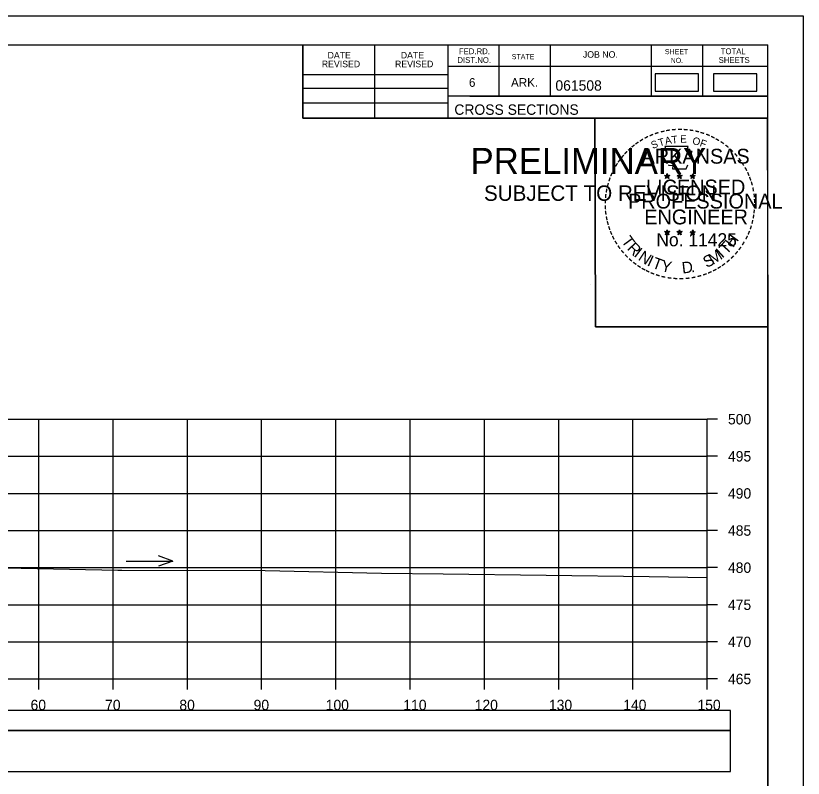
# Model space of a CAD drawing. Extents: x 1371057 to 1372761, y 380005 to 390517.
# Drawn here: x 1371617.8 to 1371723.8, y 380755.7 to 380858.4 of the extents above; entities that cross this region are included whole.
import ezdxf

# ---------------------------------------------------------------- set-up
doc = ezdxf.new("R2010")
doc.units = 0
for name, color, linetype in [('R_Axis', 7, 'Continuous'), ('R_Axis Annot', 7, 'Continuous'), ('R_Border', 7, 'Continuous'), ('R_Border PE', 7, 'Continuous'), ('R_Border Prem', 7, 'Continuous'), ('R_Detour', 7, 'Continuous'), ('R_Dimension', 7, 'Continuous'), ('R_Exist Surface', 7, 'Continuous'), ('R_Grid', 7, 'Continuous'), ('R_No Plot', 7, 'Continuous'), ('R_Water Annot', 7, 'Continuous')]:
    doc.layers.add(name, color=color, linetype=linetype)

msp = doc.modelspace()

# ---------------------------------------------------------------- linework, layer by layer
at = {"layer": 'R_Axis'}
for p, q in [((1371710.87, 380769.07), (1371710.87, 380804.07)), ((1371712.27, 380804.07), (1371710.87, 380804.07)), ((1371712.27, 380799.07), (1371710.87, 380799.07)), ((1371712.27, 380794.07), (1371710.87, 380794.07)), ((1371712.27, 380789.07), (1371710.87, 380789.07)), ((1371712.27, 380784.07), (1371710.87, 380784.07)), ((1371712.27, 380779.07), (1371710.87, 380779.07)), ((1371712.27, 380774.07), (1371710.87, 380774.07)), ((1371410.87, 380769.07), (1371710.87, 380769.07)), ((1371620.87, 380767.67), (1371620.87, 380769.07)), ((1371630.87, 380767.67), (1371630.87, 380769.07)), ((1371640.87, 380767.67), (1371640.87, 380769.07)), ((1371650.87, 380767.67), (1371650.87, 380769.07)), ((1371660.87, 380767.67), (1371660.87, 380769.07)), ((1371670.87, 380767.67), (1371670.87, 380769.07)), ((1371680.87, 380767.67), (1371680.87, 380769.07)), ((1371690.87, 380767.67), (1371690.87, 380769.07)), ((1371700.87, 380767.67), (1371700.87, 380769.07)), ((1371710.87, 380767.67), (1371710.87, 380769.07)), ((1371712.27, 380769.07), (1371710.87, 380769.07))]:
    msp.add_line(p, q, dxfattribs=at)
at = {"layer": 'R_Border'}
for p, q in [((1371402.87, 380854.53), (1371719.05, 380854.53)), ((1371656.41, 380844.65), (1371656.41, 380854.53)), ((1371666.09, 380844.65), (1371666.09, 380854.53)), ((1371675.95, 380854.53), (1371675.95, 380844.65)), ((1371682.79, 380854.53), (1371682.79, 380847.59)), ((1371689.73, 380854.53), (1371689.73, 380847.59)), ((1371703.31, 380854.53), (1371703.31, 380847.59)), ((1371710.25, 380854.53), (1371710.25, 380847.59)), ((1371719.05, 380649.07), (1371719.05, 380854.53)), ((1371719.05, 380851.59), (1371675.95, 380851.59)), ((1371719.05, 380851.61), (1371719.05, 380851.61)), ((1371656.41, 380850.51), (1371675.95, 380850.51)), ((1371656.41, 380848.65), (1371675.95, 380848.65)), ((1371719.05, 380847.59), (1371675.95, 380847.59)), ((1371678.91, 380847.59), (1371719.05, 380847.59)), ((1371656.41, 380846.71), (1371675.95, 380846.71)), ((1371719.05, 380844.65), (1371656.41, 380844.65))]:
    msp.add_line(p, q, dxfattribs=at)
at = {"layer": 'R_Border PE'}
for p, q in [((1371705.49, 380837.16), (1371705.45, 380836.91)), ((1371705.49, 380836.8), (1371705.49, 380837.16)), ((1371705.49, 380837.16), (1371705.54, 380836.91)), ((1371707.16, 380837.16), (1371707.12, 380836.91)), ((1371707.16, 380836.8), (1371707.16, 380837.16)), ((1371707.16, 380837.16), (1371707.21, 380836.91)), ((1371708.92, 380837.15), (1371708.88, 380836.9)), ((1371708.92, 380836.79), (1371708.92, 380837.15)), ((1371708.92, 380837.15), (1371708.97, 380836.9)), ((1371705.14, 380836.91), (1371705.49, 380836.8)), ((1371705.14, 380836.91), (1371705.39, 380836.86)), ((1371705.14, 380836.91), (1371705.37, 380836.79)), ((1371705.27, 380836.5), (1371705.49, 380836.8)), ((1371705.27, 380836.5), (1371705.4, 380836.74)), ((1371705.27, 380836.5), (1371705.48, 380836.72)), ((1371705.7, 380836.5), (1371705.48, 380836.71)), ((1371705.83, 380836.91), (1371705.49, 380836.8)), ((1371705.7, 380836.5), (1371705.49, 380836.8)), ((1371705.83, 380836.91), (1371705.55, 380836.86)), ((1371705.7, 380836.5), (1371705.56, 380836.79)), ((1371705.83, 380836.91), (1371705.63, 380836.81)), ((1371706.81, 380836.91), (1371707.16, 380836.8)), ((1371706.81, 380836.91), (1371707.06, 380836.86)), ((1371706.81, 380836.91), (1371707.04, 380836.79)), ((1371706.94, 380836.5), (1371707.16, 380836.8)), ((1371706.94, 380836.5), (1371707.07, 380836.74)), ((1371706.94, 380836.5), (1371707.15, 380836.72)), ((1371707.37, 380836.5), (1371707.15, 380836.71)), ((1371707.5, 380836.91), (1371707.16, 380836.8)), ((1371707.37, 380836.5), (1371707.16, 380836.8)), ((1371707.5, 380836.91), (1371707.22, 380836.86)), ((1371707.37, 380836.5), (1371707.23, 380836.79)), ((1371707.5, 380836.91), (1371707.3, 380836.81)), ((1371708.57, 380836.9), (1371708.92, 380836.79)), ((1371708.57, 380836.9), (1371708.82, 380836.85)), ((1371708.57, 380836.9), (1371708.81, 380836.77)), ((1371708.7, 380836.49), (1371708.92, 380836.79)), ((1371708.7, 380836.49), (1371708.83, 380836.73)), ((1371708.7, 380836.49), (1371708.92, 380836.71)), ((1371709.27, 380836.9), (1371708.92, 380836.79)), ((1371709.13, 380836.49), (1371708.92, 380836.79)), ((1371709.13, 380836.49), (1371708.92, 380836.7)), ((1371709.27, 380836.9), (1371708.98, 380836.85)), ((1371709.13, 380836.49), (1371709, 380836.78)), ((1371709.27, 380836.9), (1371709.06, 380836.79)), ((1371705.48, 380829.59), (1371705.44, 380829.34)), ((1371705.48, 380829.22), (1371705.48, 380829.59)), ((1371705.48, 380829.59), (1371705.53, 380829.34)), ((1371707.15, 380829.59), (1371707.11, 380829.34)), ((1371707.15, 380829.22), (1371707.15, 380829.59)), ((1371707.15, 380829.59), (1371707.2, 380829.34)), ((1371708.92, 380829.58), (1371708.88, 380829.33)), ((1371708.92, 380829.21), (1371708.92, 380829.58)), ((1371708.92, 380829.58), (1371708.97, 380829.33)), ((1371705.13, 380829.34), (1371705.48, 380829.22)), ((1371705.13, 380829.34), (1371705.39, 380829.29)), ((1371705.13, 380829.34), (1371705.37, 380829.21)), ((1371705.27, 380828.93), (1371705.48, 380829.22)), ((1371705.27, 380828.93), (1371705.39, 380829.17)), ((1371705.27, 380828.93), (1371705.48, 380829.14)), ((1371705.83, 380829.34), (1371705.48, 380829.22)), ((1371705.7, 380828.93), (1371705.48, 380829.22)), ((1371705.7, 380828.93), (1371705.48, 380829.14)), ((1371705.83, 380829.34), (1371705.54, 380829.29)), ((1371705.7, 380828.93), (1371705.56, 380829.22)), ((1371705.83, 380829.34), (1371705.63, 380829.23)), ((1371706.8, 380829.34), (1371707.15, 380829.22)), ((1371706.8, 380829.34), (1371707.06, 380829.29)), ((1371706.8, 380829.34), (1371707.04, 380829.21)), ((1371706.94, 380828.93), (1371707.15, 380829.22)), ((1371706.94, 380828.93), (1371707.06, 380829.17)), ((1371706.94, 380828.93), (1371707.15, 380829.14)), ((1371707.5, 380829.34), (1371707.15, 380829.22)), ((1371707.36, 380828.93), (1371707.15, 380829.22)), ((1371707.36, 380828.93), (1371707.15, 380829.14)), ((1371707.5, 380829.34), (1371707.21, 380829.29)), ((1371707.36, 380828.93), (1371707.23, 380829.22)), ((1371707.5, 380829.34), (1371707.29, 380829.23)), ((1371708.57, 380829.33), (1371708.92, 380829.21)), ((1371708.57, 380829.33), (1371708.82, 380829.28)), ((1371708.57, 380829.33), (1371708.81, 380829.2)), ((1371708.7, 380828.92), (1371708.92, 380829.21)), ((1371708.7, 380828.92), (1371708.83, 380829.16)), ((1371708.7, 380828.92), (1371708.92, 380829.13)), ((1371709.27, 380829.33), (1371708.92, 380829.21)), ((1371709.13, 380828.92), (1371708.92, 380829.21)), ((1371709.13, 380828.92), (1371708.92, 380829.13)), ((1371709.27, 380829.33), (1371708.98, 380829.28)), ((1371709.13, 380828.92), (1371708.99, 380829.21)), ((1371709.27, 380829.33), (1371709.06, 380829.22))]:
    msp.add_line(p, q, dxfattribs=at)
for points in [[(1371705.18, 380840.79), (1371705.45, 380839.96)], [(1371708.69, 380839.86), (1371708.83, 380840.15), (1371708.15, 380840.12), (1371708.29, 380840.79), (1371705.18, 380840.79)], [(1371705.67, 380838.36), (1371705.67, 380838.28), (1371706.23, 380838.26), (1371706.18, 380837.78), (1371708.05, 380837.78), (1371708.25, 380838.32)], [(1371705.49, 380837.16), (1371705.7, 380836.5), (1371705.14, 380836.91), (1371705.83, 380836.91), (1371705.27, 380836.5), (1371705.49, 380837.16)], [(1371707.16, 380837.16), (1371707.37, 380836.5), (1371706.81, 380836.91), (1371707.5, 380836.91), (1371706.94, 380836.5), (1371707.16, 380837.16)], [(1371708.92, 380837.15), (1371709.13, 380836.49), (1371708.57, 380836.9), (1371709.27, 380836.9), (1371708.7, 380836.49), (1371708.92, 380837.15)], [(1371705.48, 380829.59), (1371705.7, 380828.93), (1371705.13, 380829.34), (1371705.83, 380829.34), (1371705.27, 380828.93), (1371705.48, 380829.59)], [(1371707.15, 380829.59), (1371707.36, 380828.93), (1371706.8, 380829.34), (1371707.5, 380829.34), (1371706.94, 380828.93), (1371707.15, 380829.59)], [(1371708.92, 380829.58), (1371709.13, 380828.92), (1371708.57, 380829.33), (1371709.27, 380829.33), (1371708.7, 380828.92), (1371708.92, 380829.58)]]:
    msp.add_lwpolyline(points, dxfattribs=at)
for centre, radius in [((1371705.49, 380836.8), 0.172), ((1371707.16, 380836.8), 0.172), ((1371705.49, 380836.8), 0.145), ((1371705.49, 380836.8), 0.116), ((1371705.49, 380836.8), 0.0991), ((1371705.49, 380836.8), 0.0747), ((1371705.49, 380836.8), 0.0495), ((1371705.49, 380836.8), 0.0296), ((1371707.16, 380836.8), 0.145), ((1371707.16, 380836.8), 0.116), ((1371707.16, 380836.8), 0.0991), ((1371707.16, 380836.8), 0.0747), ((1371707.16, 380836.8), 0.0495), ((1371707.16, 380836.8), 0.0296), ((1371708.92, 380836.78), 0.172), ((1371708.92, 380836.78), 0.145), ((1371708.92, 380836.78), 0.116), ((1371708.92, 380836.78), 0.0991), ((1371708.92, 380836.78), 0.0747), ((1371708.92, 380836.78), 0.0495), ((1371708.92, 380836.78), 0.0296), ((1371705.48, 380829.22), 0.172), ((1371705.48, 380829.22), 0.145), ((1371705.48, 380829.22), 0.116), ((1371705.48, 380829.22), 0.0991), ((1371705.48, 380829.22), 0.0747), ((1371705.48, 380829.22), 0.0495), ((1371705.48, 380829.22), 0.0296), ((1371707.15, 380829.22), 0.172), ((1371707.15, 380829.22), 0.145), ((1371707.15, 380829.22), 0.116), ((1371707.15, 380829.22), 0.0991), ((1371707.15, 380829.22), 0.0747), ((1371707.15, 380829.22), 0.0495), ((1371707.15, 380829.22), 0.0296), ((1371708.92, 380829.21), 0.172), ((1371708.92, 380829.21), 0.145), ((1371708.92, 380829.21), 0.116), ((1371708.92, 380829.21), 0.0991), ((1371708.92, 380829.21), 0.0747), ((1371708.92, 380829.21), 0.0495), ((1371708.92, 380829.21), 0.0296)]:
    msp.add_circle(centre, radius, dxfattribs=at)
at = {"layer": 'R_Detour'}
msp.add_lwpolyline([(1371407.72, 380762.12), (1371714.03, 380762.12), (1371714.03, 380764.83), (1371407.72, 380764.83)], close=True, dxfattribs=at)
at = {"layer": 'R_Dimension'}
for points in [[(1371703.87, 380848.28), (1371709.7, 380848.28), (1371709.7, 380850.59), (1371703.87, 380850.59)], [(1371711.74, 380848.28), (1371717.57, 380848.28), (1371717.57, 380850.59), (1371711.74, 380850.59)], [(1371407.72, 380756.6), (1371714.03, 380756.6), (1371714.03, 380762.12), (1371407.72, 380762.12)]]:
    msp.add_lwpolyline(points, close=True, dxfattribs=at)
at = {"layer": 'R_Exist Surface'}
msp.add_lwpolyline([(1371611.93, 380784.15), (1371631.49, 380783.74), (1371631.76, 380783.73), (1371632.05, 380783.73), (1371651.35, 380783.67), (1371667.02, 380783.31), (1371675.33, 380783.22), (1371703.07, 380782.87), (1371710.87, 380782.75)], dxfattribs=at)
at = {"layer": 'R_Grid'}
for p, q in [((1371410.87, 380804.07), (1371710.87, 380804.07)), ((1371620.87, 380769.07), (1371620.87, 380804.07)), ((1371630.87, 380769.07), (1371630.87, 380804.07)), ((1371640.87, 380769.07), (1371640.87, 380804.07)), ((1371650.87, 380769.07), (1371650.87, 380804.07)), ((1371660.87, 380769.07), (1371660.87, 380804.07)), ((1371670.87, 380769.07), (1371670.87, 380804.07)), ((1371680.87, 380769.07), (1371680.87, 380804.07)), ((1371690.87, 380769.07), (1371690.87, 380804.07)), ((1371700.87, 380769.07), (1371700.87, 380804.07)), ((1371710.87, 380769.07), (1371710.87, 380804.07)), ((1371410.87, 380799.07), (1371710.87, 380799.07)), ((1371410.87, 380794.07), (1371710.87, 380794.07)), ((1371410.87, 380789.07), (1371710.87, 380789.07)), ((1371410.87, 380784.07), (1371710.87, 380784.07)), ((1371410.87, 380779.07), (1371710.87, 380779.07)), ((1371410.87, 380774.07), (1371710.87, 380774.07)), ((1371410.87, 380769.07), (1371710.87, 380769.07))]:
    msp.add_line(p, q, dxfattribs=at)
at = {"layer": 'R_No Plot'}
for p, q in [((1371390.47, 380858.43), (1371723.8, 380858.43)), ((1371695.09, 380822.2), (1371695.09, 380822.2))]:
    msp.add_line(p, q, dxfattribs=at)
for points in [[(1371390.46, 380858.43), (1371723.8, 380858.43), (1371723.8, 380645.09), (1371390.46, 380645.09)], [(1371636.79, 380854.53), (1371656.41, 380854.53), (1371656.41, 380844.65), (1371672.52, 380844.65), (1371695.72, 380844.65), (1371695.84, 380816.5), (1371719.05, 380816.5), (1371719.05, 380649.07), (1371402.87, 380649.07), (1371402.87, 380854.53)], [(1371695.72, 380844.65), (1371718.93, 380844.65), (1371719.05, 380816.5), (1371695.84, 380816.5)]]:
    msp.add_lwpolyline(points, close=True, dxfattribs=at)
at = {"layer": 'R_Water Annot'}
for p, q in [((1371638.89, 380784.96), (1371636.97, 380785.66)), ((1371632.61, 380784.96), (1371638.89, 380784.96)), ((1371638.89, 380784.96), (1371636.97, 380784.26))]:
    msp.add_line(p, q, dxfattribs=at)

# ---------------------------------------------------------------- texts
at = {"layer": 'R_Axis Annot'}
for s, p in [('500', (1371713.67, 380803.37)), ('495', (1371713.67, 380798.37)), ('490', (1371713.67, 380793.37)), ('485', (1371713.67, 380788.37)), ('480', (1371713.67, 380783.37)), ('475', (1371713.67, 380778.37)), ('470', (1371713.67, 380773.37)), ('465', (1371713.67, 380768.37)), ('60', (1371619.75, 380764.87)), ('70', (1371629.79, 380764.87)), ('80', (1371639.79, 380764.87)), ('90', (1371649.79, 380764.87)), ('100', (1371659.5, 380764.87)), ('110', (1371669.95, 380764.87)), ('120', (1371679.56, 380764.87)), ('130', (1371689.56, 380764.87)), ('140', (1371699.56, 380764.87)), ('150', (1371709.56, 380764.87))]:
    msp.add_text(s, height=1.4, dxfattribs=at).set_placement(p)
at = {"layer": 'R_Border'}
for s, height, p in [('FED.RD.', 0.782, (1371677.43, 380853.25)), ('SHEET', 0.684, (1371705.17, 380853.25)), ('TOTAL', 0.782, (1371712.69, 380853.25)), ('DATE', 0.879, (1371659.75, 380852.67)), ('DATE', 0.879, (1371669.61, 380852.67)), ('STATE', 0.684, (1371684.55, 380852.57)), ('JOB NO.', 0.879, (1371694.13, 380852.77)), ('REVISED', 0.879, (1371658.97, 380851.49)), ('REVISED', 0.879, (1371668.83, 380851.49)), ('DIST.NO.', 0.782, (1371677.23, 380852.07)), ('NO.', 0.684, (1371705.95, 380852.07)), ('SHEETS', 0.782, (1371712.41, 380852.07)), ('6', 1.17, (1371678.79, 380848.85)), ('ARK.', 1.172, (1371684.45, 380848.85)), ('061508', 1.4, (1371690.43, 380848.33)), ('CROSS SECTIONS', 1.4, (1371676.82, 380845.08))]:
    msp.add_text(s, height=height, rotation=360, dxfattribs=at).set_placement(p)
at = {"layer": 'R_Border PE'}
for s, height, rotation, p in [('-', 1.6, 24.3072, (1371703.29, 380841.64)), ('-', 1.6, 19.1761, (1371703.93, 380841.91)), ('-', 1.6, 13.6301, (1371704.68, 380842.15)), ('-', 1.6, 10.2193, (1371705.35, 380842.32)), ('T', 1, 6.0228, (1371706.12, 380841.21)), ('-', 1.6, 5.8968, (1371706.08, 380842.43)), ('-', 1.6, 0.1862, (1371706.86, 380842.5)), ('E', 1, 0.8323, (1371707.23, 380841.32)), ('-', 1.6, 357.743, (1371707.58, 380842.49)), ('-', 1.6, 352.1617, (1371708.32, 380842.43)), ('-', 1.6, 347.2049, (1371709.04, 380842.32)), ('-', 1.6, 342.3362, (1371709.68, 380842.16)), ('-', 1.6, 337.8551, (1371710.41, 380841.94)), ('-', 1.6, 36.2317, (1371701.48, 380840.56)), ('-', 1.6, 34.0636, (1371702.06, 380840.96)), ('-', 1.6, 28.7918, (1371702.66, 380841.33)), ('S', 1, 21.594, (1371703.53, 380840.46)), ('T', 1, 16.4036, (1371704.45, 380840.8)), ('A', 1, 11.2132, (1371705.27, 380841.05)), ('O', 1, 350.4515, (1371708.83, 380841.11)), ('F', 1, 340.0707, (1371709.79, 380840.88)), ('-', 1.6, 334.1211, (1371711.04, 380841.67)), ('-', 1.6, 329.6409, (1371711.62, 380841.38)), ('-', 1.6, 325.8627, (1371712.26, 380841.02)), ('-', 1.6, 48.423, (1371700.13, 380839.29)), ('-', 1.6, 42.9622, (1371700.58, 380839.77)), ('-', 1.6, 38.9507, (1371701.01, 380840.18)), ('ARKANSAS', 2, 360, (1371702.03, 380838.5)), ('-', 1.6, 320.5297, (1371712.87, 380840.6)), ('-', 1.6, 315.5786, (1371713.47, 380840.11)), ('-', 1.6, 54.2325, (1371699.31, 380838.24)), ('-', 1.6, 50.6142, (1371699.72, 380838.8)), ('-', 1.6, 309.8797, (1371714.04, 380839.56)), ('-', 1.6, 306.6522, (1371714.57, 380838.96)), ('-', 1.6, 58.0706, (1371698.99, 380837.71)), ('-', 1.4, 303.6753, (1371715.05, 380838.39)), ('-', 1.6, 299.6684, (1371715.37, 380837.78)), ('-', 1.6, 67.7743, (1371698.41, 380836.48)), ('-', 1.6, 62.8713, (1371698.67, 380837.1)), ('-', 1.6, 294.6628, (1371715.7, 380837.17)), ('-', 1.6, 75.461, (1371698, 380835.14)), ('-', 1.6, 72.3945, (1371698.2, 380835.85)), ('LICENSED', 2, 360, (1371702.63, 380834.35)), ('DWB', 0.01, 360, (1371705.47, 380836.79)), ('DWB', 0.01, 360, (1371707.14, 380836.79)), ('DWB', 0.01, 360, (1371708.91, 380836.78)), ('-', 1.6, 290.5728, (1371715.95, 380836.59)), ('-', 1.6, 285.1233, (1371716.19, 380836.01)), ('-', 1.6, 81.2013, (1371697.87, 380834.43)), ('-', 1.6, 280.5493, (1371716.39, 380835.27)), ('-', 1.6, 85.1863, (1371697.79, 380833.74)), ('PROFESSIONAL', 2, 360, (1371700.21, 380832.45)), ('-', 1.6, 276.5962, (1371716.55, 380834.5)), ('-', 1.6, 94.1959, (1371697.8, 380832.31)), ('-', 1.6, 89.0622, (1371697.77, 380833.04)), ('-', 1.6, 274.3301, (1371716.61, 380833.78)), ('-', 1.6, 269.9407, (1371716.64, 380833.15)), ('-', 1.6, 98.9479, (1371697.87, 380831.64)), ('ENGINEER', 2, 360, (1371702.39, 380830.32)), ('-', 1.6, 263.5172, (1371716.62, 380832.48)), ('-', 1.6, 101.7149, (1371698.01, 380830.91)), ('-', 1.6, 105.4578, (1371698.17, 380830.32)), ('-', 1.6, 255.7626, (1371716.44, 380831.15)), ('-', 1.6, 260.9953, (1371716.55, 380831.83)), ('-', 1.6, 109.0874, (1371698.38, 380829.68)), ('-', 1.6, 252.8681, (1371716.26, 380830.43)), ('-', 1.6, 114.0643, (1371698.64, 380829.09)), ('-', 1.6, 115.7289, (1371698.94, 380828.47)), ('T', 1.54, 306.0406, (1371699.24, 380828.06)), ('No. 11425', 1.757, 360, (1371704.02, 380827.37)), ('DWB', 0.01, 360, (1371705.47, 380829.22)), ('DWB', 0.01, 360, (1371707.14, 380829.22)), ('DWB', 0.01, 360, (1371708.91, 380829.21)), ('H', 1.54, 54.6088, (1371714.36, 380827.1)), ('-', 1.6, 244.6197, (1371715.78, 380829.13)), ('-', 1.6, 247.8887, (1371716.04, 380829.76)), ('-', 1.6, 120.4471, (1371699.3, 380827.88)), ('-', 1.6, 125.8934, (1371699.7, 380827.32)), ('R', 1.54, 314.005, (1371700, 380827.01)), ('T', 1.54, 46.6444, (1371713.47, 380826.16)), ('-', 1.6, 239.0712, (1371715.38, 380828.38)), ('-', 1.6, 130.7181, (1371700.17, 380826.77)), ('I', 1.54, 321.9694, (1371700.9, 380826.08)), ('N', 1.54, 326.5002, (1371701.47, 380825.61)), ('M', 1.54, 32.6563, (1371711.63, 380824.83)), ('I', 1.54, 42.1136, (1371712.91, 380825.68)), ('-', 1.6, 231.2538, (1371714.55, 380827.16)), ('-', 1.6, 233.8452, (1371714.98, 380827.72)), ('-', 1.6, 134.2238, (1371700.68, 380826.23)), ('-', 1.6, 138.9338, (1371701.21, 380825.76)), ('I', 1.54, 335.3603, (1371702.68, 380824.82)), ('T', 1.54, 339.8912, (1371703.34, 380824.5)), ('Y', 1.54, 347.8556, (1371704.56, 380824.05)), ('D', 1.54, 6.3969, (1371707.54, 380823.69)), ('S', 1.54, 26.9312, (1371710.79, 380824.42)), ('-', 1.6, 221.0851, (1371713.55, 380826.08)), ('-', 1.6, 225.7653, (1371714.07, 380826.59)), ('-', 1.6, 144.6463, (1371701.76, 380825.36)), ('-', 1.6, 148.0898, (1371702.32, 380824.99)), ('-', 1.6, 151.5704, (1371702.9, 380824.66)), ('-', 1.6, 207.3568, (1371711.91, 380824.88)), ('-', 1.6, 212.2491, (1371712.47, 380825.23)), ('-', 1.6, 215.7363, (1371713, 380825.61)), ('-', 1.6, 154.6002, (1371703.43, 380824.41)), ('-', 1.6, 158.5612, (1371704.05, 380824.16)), ('-', 1.6, 162.7983, (1371704.74, 380823.95)), ('-', 1.6, 167.5555, (1371705.45, 380823.78)), ('-', 1.6, 173.1155, (1371706.22, 380823.67)), ('-', 1.6, 185.8167, (1371708.52, 380823.71)), ('-', 1.6, 191.2858, (1371709.26, 380823.85)), ('.', 1.54, 13.7642, (1371708.74, 380823.82)), ('-', 1.6, 195.4743, (1371709.99, 380824.05)), ('-', 1.6, 200.7184, (1371710.67, 380824.29)), ('-', 1.6, 204.2516, (1371711.29, 380824.56)), ('-', 1.6, 176.5183, (1371706.97, 380823.62)), ('-', 1.6, 181.5918, (1371707.72, 380823.64))]:
    msp.add_text(s, height=height, rotation=rotation, dxfattribs=at).set_placement(p)
at = {"layer": 'R_Border Prem'}
for s, height, p in [('PRELIMINARY', 3.5, (1371679, 380837.12)), ('DWB', 0.01, (1371679.75, 380838.97)), ('SUBJECT TO REVISION', 2.0751, (1371680.81, 380833.49))]:
    msp.add_text(s, height=height, rotation=360, dxfattribs=at).set_placement(p)

doc.saveas('drawing.dxf')
